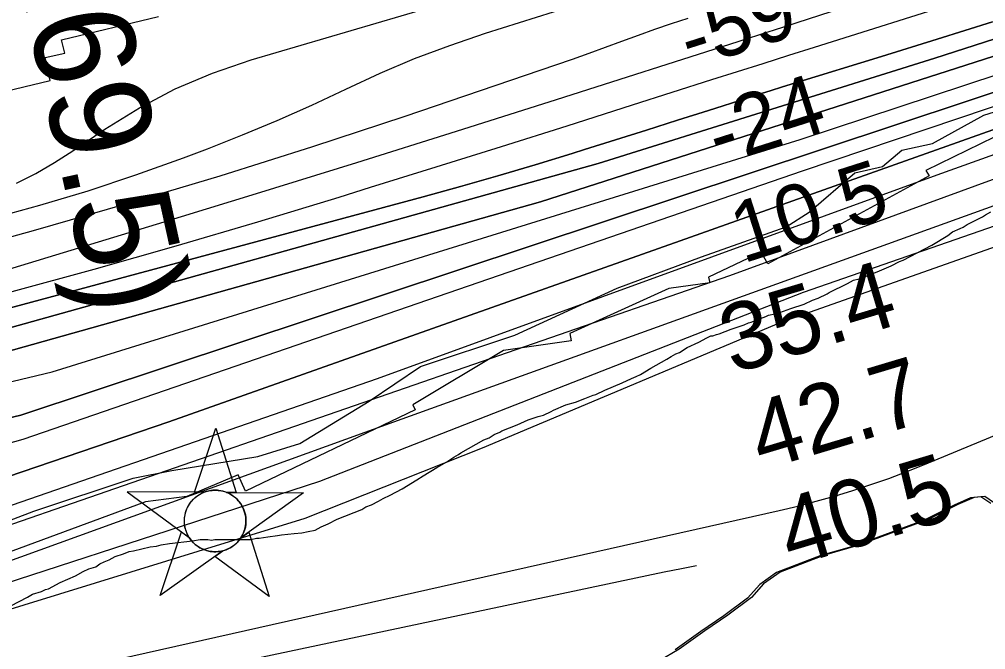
# Model space of a CAD drawing. Extents: x 3219052 to 3256913, y 800770 to 826146.
# Drawn here: x 3245682 to 3246641, y 812321 to 812947 of the extents above; entities that cross this region are included whole.
import ezdxf

# ---------------------------------------------------------------- set-up
doc = ezdxf.new("R2010")
doc.units = 0
for name, color, linetype in [('V-CHAN-NAID', 7, 'Continuous'), ('V-RIVR-EDGE', 7, 'Continuous'), ('V-RIVR-RANG', 7, 'Continuous'), ('V-RRAP-RVMT', 7, 'Continuous'), ('V-SITE-VEGE', 7, 'Continuous'), ('V-TOPO-DPTH', 7, 'Continuous'), ('V-TOPO-MAJR', 7, 'Continuous'), ('V-TOPO-MINR', 7, 'Continuous'), ('V-TOPO-SHOR', 7, 'Continuous'), ('V-TOPO-WATR', 7, 'Continuous')]:
    doc.layers.add(name, color=color, linetype=linetype)

msp = doc.modelspace()

# ---------------------------------------------------------------- linework, layer by layer
at = {"layer": 'V-CHAN-NAID'}
for points in [[(3245865.86, 812477.54), (3245856.27, 812477.61), (3245877.4, 812541.09), (3245897.62, 812477.32), (3245888.04, 812477.38), (3245886.46, 812477.96), (3245884.36, 812478.58), (3245882.32, 812479.03), (3245880.29, 812479.34), (3245879.12, 812479.46), (3245877.59, 812479.54), (3245875.86, 812479.53), (3245874.49, 812479.46), (3245872.59, 812479.26), (3245871.22, 812479.04), (3245869.44, 812478.66), (3245867.91, 812478.24), (3245866.88, 812477.91)], [(3245865.86, 812477.54), (3245789.37, 812478.08), (3245850.93, 812432.68), (3245849.82, 812434.59), (3245849.01, 812436.22), (3245848.19, 812438.19), (3245847.49, 812440.24), (3245847.12, 812441.57), (3245846.76, 812443.19), (3245846.52, 812444.64), (3245846.33, 812446.24), (3245846.22, 812447.97), (3245846.21, 812449.55), (3245846.32, 812451.63), (3245846.5, 812453.24), (3245846.89, 812455.45), (3245847.37, 812457.37), (3245847.98, 812459.26), (3245848.63, 812460.94), (3245849.36, 812462.52), (3245850.17, 812464.06), (3245851.23, 812465.8), (3245852.26, 812467.27), (3245853.26, 812468.54), (3245854.27, 812469.68), (3245855.58, 812471.02), (3245856.63, 812471.98), (3245858.34, 812473.38), (3245859.56, 812474.25), (3245861.24, 812475.32), (3245862.97, 812476.27), (3245864.42, 812476.95)], [(3245888.04, 812477.38), (3245964.53, 812476.84), (3245902.32, 812432.32), (3245903.23, 812433.81), (3245904.21, 812435.66), (3245904.93, 812437.24), (3245905.67, 812439.2), (3245906.21, 812440.98), (3245906.61, 812442.62), (3245906.97, 812444.63), (3245907.16, 812446.2), (3245907.28, 812448.41), (3245907.25, 812450.47), (3245907.06, 812452.69), (3245906.8, 812454.45), (3245906.31, 812456.68), (3245905.67, 812458.82), (3245904.92, 812460.8), (3245904.27, 812462.25), (3245903.26, 812464.16), (3245902.2, 812465.88), (3245900.98, 812467.59), (3245899.72, 812469.12), (3245898.45, 812470.49), (3245896.82, 812472.02), (3245895.08, 812473.43), (3245893.39, 812474.61), (3245891.51, 812475.74), (3245890.04, 812476.5)], [(3245884.29, 812419.41), (3245822.09, 812374.89), (3245843.22, 812438.37), (3245850.93, 812432.68), (3245851.57, 812431.72), (3245852.95, 812429.86), (3245854.16, 812428.45), (3245855.63, 812426.94), (3245857.02, 812425.69), (3245858.47, 812424.54), (3245859.88, 812423.55), (3245861.55, 812422.51), (3245863.27, 812421.6), (3245865.06, 812420.79), (3245866.5, 812420.23), (3245868.13, 812419.71), (3245870.36, 812419.14), (3245871.89, 812418.85), (3245873.92, 812418.6), (3245875.45, 812418.49), (3245877.31, 812418.47), (3245879, 812418.55), (3245880.71, 812418.73), (3245882.62, 812419.04)], [(3245902.32, 812432.32), (3245910.12, 812437.9), (3245930.34, 812374.12), (3245876.5, 812413.83), (3245884.29, 812419.41), (3245885.96, 812419.89), (3245887.57, 812420.45), (3245889.73, 812421.36), (3245891.46, 812422.25), (3245893.33, 812423.36), (3245895.07, 812424.57), (3245896.62, 812425.82), (3245897.91, 812426.99), (3245899.29, 812428.41), (3245900.5, 812429.81), (3245901.62, 812431.28)]]:
    msp.add_lwpolyline(points, close=True, dxfattribs=at)
msp.add_circle((3245876.75, 812449.01), 30.54, dxfattribs=at)
at = {"layer": 'V-RIVR-EDGE'}
msp.add_lwpolyline([(3245637.06, 812435.8), (3245696.67, 812458.69), (3245795.42, 812491.48), (3245833.69, 812499.21), (3245918.93, 812512.91), (3245960.69, 812525.84), (3246029.47, 812567.84), (3246080.41, 812602.49), (3246173.95, 812633.55), (3246275.78, 812680.25), (3246359.31, 812711.34), (3246443.28, 812741.12), (3246466.35, 812755.41), (3246511.65, 812794.42), (3246539.06, 812800.87), (3246558.22, 812816.91), (3246588.67, 812823.79), (3246639.59, 812851.91), (3246671.35, 812861.83)], dxfattribs=at)
at = {"layer": 'V-RRAP-RVMT'}
for p, q in [((3245724.38, 812926.53), (3245820.58, 812949.59)), ((3245727.58, 812913.27), (3245724.38, 812926.53)), ((3245707.99, 812909.07), (3245727.58, 812913.27)), ((3245712.95, 812886.07), (3245707.99, 812909.07)), ((3245586.96, 812856.16), (3245712.95, 812886.07)), ((3246765.81, 812886.93), (3246582.07, 812796.97)), ((3246585.21, 812791.45), (3246425.28, 812704.33)), ((3246582.07, 812796.97), (3246585.21, 812791.45)), ((3246418.43, 812715.96), (3246366.25, 812691.06)), ((3246425.28, 812704.33), (3246418.43, 812715.96)), ((3246366.25, 812691.06), (3246367.48, 812685.36)), ((3246326.79, 812679.79), (3246228.81, 812635.24)), ((3246367.48, 812685.36), (3246326.79, 812679.79)), ((3246228.81, 812635.24), (3246230, 812627.81)), ((3246230, 812627.81), (3246162.86, 812618.23)), ((3246162.86, 812618.23), (3246072.96, 812564.41)), ((3246072.96, 812564.41), (3246075.13, 812559.44)), ((3246075.13, 812559.44), (3245906.86, 812478.61)), ((3245899.4, 812494.75), (3245848.7, 812473.39)), ((3245906.86, 812478.61), (3245899.4, 812494.75)), ((3245807.45, 812468.12), (3245585.89, 812386.08)), ((3245848.7, 812473.39), (3245807.45, 812468.12))]:
    msp.add_line(p, q, dxfattribs=at)
at = {"layer": 'V-SITE-VEGE'}
for points in [[(3246212.34, 812558.89), (3246224.79, 812564.36), (3246234.46, 812567.08), (3246243.45, 812570.49), (3246251.74, 812573.9), (3246254.51, 812574.58), (3246263.5, 812578.68), (3246280.78, 812586.19), (3246289.77, 812590.29), (3246294.61, 812592.34), (3246298.76, 812594.39), (3246309.14, 812600.56), (3246325.05, 812609.46), (3246329.2, 812612.2), (3246334.04, 812614.94), (3246337.5, 812616.31), (3246345.11, 812621.1), (3246356.87, 812626.57), (3246364.48, 812630.68), (3246368.63, 812632.73), (3246370.7, 812632.72), (3246374.15, 812634.09), (3246376.92, 812634.77), (3246388.67, 812639.54), (3246395.58, 812641.58), (3246401.8, 812643.62), (3246405.95, 812645.68), (3246408.71, 812646.35), (3246413.55, 812648.4), (3246423.23, 812651.81), (3246425.99, 812653.18), (3246432.21, 812654.53), (3246434.28, 812654.52), (3246437.05, 812655.89), (3246448.11, 812659.98), (3246461.24, 812664.07), (3246469.54, 812668.17), (3246475.07, 812670.21), (3246484.06, 812674.32), (3246486.13, 812675.69), (3246504.11, 812684.58), (3246510.34, 812688), (3246515.87, 812689.36), (3246533.84, 812696.18), (3246542.83, 812700.28), (3246547.67, 812702.33), (3246555.97, 812706.43), (3246559.42, 812707.8), (3246587.78, 812722.85), (3246603.7, 812732.45), (3246608.54, 812735.87), (3246616.15, 812739.29), (3246618.92, 812740.66), (3246623.07, 812743.4), (3246638.28, 812750.92), (3246641.05, 812752.98), (3246646.59, 812755.72)], [(3245665.61, 812360.49), (3245690.51, 812373.49), (3245695.35, 812376.23), (3245704.33, 812378.95), (3245708.48, 812381), (3245711.25, 812381.68), (3245723.01, 812387.84), (3245738.22, 812394.67), (3245745.83, 812398.78), (3245751.36, 812401.52), (3245758.27, 812403.56), (3245762.42, 812406.3), (3245766.57, 812408.35), (3245771.41, 812410.4), (3245777.64, 812413.82), (3245785.93, 812416.55), (3245791.46, 812418.59), (3245795.6, 812419.26), (3245812.18, 812423.33), (3245818.4, 812423.99), (3245823.23, 812425.35), (3245831.52, 812426.7), (3245854.31, 812429.35), (3245861.9, 812430.7), (3245869.49, 812430.67), (3245872.94, 812429.96), (3245876.4, 812430.64), (3245912.28, 812430.48), (3245917.81, 812431.83), (3245920.56, 812431.82), (3245928.85, 812433.17), (3245938.52, 812434.51), (3245942.66, 812435.18), (3245955.09, 812436.5), (3245962.68, 812437.16), (3245968.9, 812438.51), (3245975.81, 812439.86), (3245982.04, 812443.28), (3245988.95, 812446.01), (3245997.94, 812450.81), (3246022.14, 812460.36), (3246026.29, 812463.1), (3246031.82, 812465.15), (3246038.73, 812468.57), (3246043.58, 812471.31), (3246050.49, 812474.73), (3246062.25, 812480.88), (3246076.78, 812489.79), (3246083.01, 812493.9), (3246096.85, 812502.12), (3246106.53, 812507.6), (3246113.46, 812512.4), (3246118.3, 812515.14), (3246120.37, 812516.51), (3246143.2, 812529.52), (3246148.73, 812531.57), (3246153.58, 812535), (3246159.11, 812537.04), (3246161.19, 812538.41), (3246176.39, 812544.56), (3246187.46, 812549.34), (3246197.13, 812552.75), (3246202.66, 812554.1), (3246210.27, 812557.52), (3246212.34, 812558.89)], [(3246646.38, 812466.27), (3246636.55, 812472.89), (3246626.22, 812472), (3246609.99, 812464.79), (3246580.35, 812449.9), (3246510.52, 812424.15), (3246477.61, 812414.67), (3246433.64, 812397.73), (3246417.16, 812386.07), (3246405.12, 812372.5), (3246381.58, 812355), (3246358.74, 812339.38), (3246333.31, 812321.18)]]:
    msp.add_lwpolyline(points, dxfattribs=at)
at = {"layer": 'V-TOPO-DPTH'}
for points in [[(3244461.31, 812348.02), (3244672.2, 812393.03), (3245187.63, 812502.17), (3245531.26, 812578.12), (3246199.46, 812765.81), (3247108.74, 813058.18), (3247323.54, 813136.66), (3247567, 813246.12), (3248053.94, 813469.8), (3248493.17, 813705.47), (3248645.94, 813781.64), (3248765.28, 813826.82), (3249044.49, 813902.84), (3249505.08, 814038.29), (3249934.66, 814178.54), (3250206.74, 814276.04), (3250726.97, 814409.03), (3251039.57, 814477.85), (3251268.66, 814539.61), (3251380.82, 814565.72), (3251524.03, 814622.81), (3251845.34, 814746.74)], [(3251845.34, 814746.74), (3251524.03, 814622.81), (3251380.82, 814565.72), (3251268.66, 814539.61), (3251039.57, 814477.85), (3250726.97, 814409.03), (3250206.74, 814276.04), (3249934.66, 814178.54), (3249505.08, 814038.29), (3249044.49, 813902.84), (3248765.28, 813826.82), (3248645.94, 813781.64), (3248493.17, 813705.47), (3248053.94, 813469.8), (3247567, 813246.12), (3247323.54, 813136.66), (3247108.74, 813058.18), (3246199.46, 812765.81), (3245531.26, 812578.12), (3245187.63, 812502.17), (3244672.2, 812393.03), (3244461.31, 812348.02)], [(3251910.79, 814712.2), (3251361.68, 814520.42), (3250960.78, 814420.68), (3250495.46, 814321.03), (3250400, 814297.28), (3250232.95, 814252.15), (3249684.04, 814069.09), (3249380.95, 813971.63), (3248913.21, 813845.74), (3248681.72, 813772.05), (3248638.75, 813753.02), (3248524.18, 813698.28), (3248400.05, 813634.01), (3248089.71, 813457.83), (3247896.36, 813367.4), (3247402.27, 813143.73), (3246986.98, 812986.76), (3245683.91, 812554.08), (3245211.42, 812442.5), (3244705.54, 812342.9), (3244543.28, 812309.69), (3244411.53, 812296.45)], [(3244411.53, 812296.45), (3244543.28, 812309.69), (3244705.54, 812342.9), (3245211.42, 812442.5), (3245683.91, 812554.08), (3246986.98, 812986.76), (3247402.27, 813143.73), (3247896.36, 813367.4), (3248089.71, 813457.83), (3248400.05, 813634.01), (3248524.18, 813698.28), (3248638.75, 813753.02), (3248681.72, 813772.05), (3248913.21, 813845.74), (3249380.95, 813971.63), (3249684.04, 814069.09), (3250232.95, 814252.15), (3250400, 814297.28), (3250495.46, 814321.03), (3250960.78, 814420.68), (3251361.68, 814520.42), (3251910.79, 814712.2)], [(3251911.71, 814640.06), (3251642.25, 814570.69), (3251054.67, 814406.53), (3250381.84, 814267.68), (3250060.41, 814168.1), (3249377.34, 813943.96), (3248714.44, 813759.91), (3248412.98, 813620.14), (3248056.14, 813410.24), (3247845.12, 813310.39), (3247136.76, 813011.03), (3246338.12, 812726.95), (3245830.8, 812547.54), (3245509.34, 812437.93), (3244736.13, 812294.3), (3244058.36, 812185.57), (3243701.95, 812146.3), (3243345.54, 812107.03), (3242667.89, 812048.49), (3242321.51, 812009.2), (3241985.1, 811939.77), (3241608.61, 811900.55), (3241432.84, 811850.8), (3241271.09, 811842.69)], [(3241271.09, 811842.69), (3241432.84, 811850.8), (3241608.61, 811900.55), (3241985.1, 811939.77), (3242321.51, 812009.2), (3242667.89, 812048.49), (3243345.54, 812107.03), (3243701.95, 812146.3), (3244058.36, 812185.57), (3244736.13, 812294.3), (3245509.34, 812437.93), (3245830.8, 812547.54), (3246338.12, 812726.95), (3247136.76, 813011.03), (3247845.12, 813310.39), (3248056.14, 813410.24), (3248412.98, 813620.14), (3248714.44, 813759.91), (3249377.34, 813943.96), (3250060.41, 814168.1), (3250381.84, 814267.68), (3251054.67, 814406.53), (3251642.25, 814570.69), (3251911.71, 814640.06)], [(3244480.86, 812409.22), (3245020.63, 812497.6), (3245576.63, 812613.85), (3246256.76, 812803.91), (3246590.87, 812908.49), (3247194.67, 813103.41), (3247304.46, 813143.84), (3247433.35, 813198.56), (3247753.2, 813348.48), (3248073.05, 813498.41), (3248536.16, 813741.21), (3248657.9, 813803.09), (3248803.48, 813853.02), (3248944.27, 813888.64), (3249166.22, 813955.18), (3249292.7, 813988.43), (3249521.8, 814059.74), (3250159.03, 814280.86), (3250268.82, 814321.29), (3250631.55, 814413.91), (3251027.68, 814513.65), (3251170.86, 814549.27), (3251280.8, 814581.07)], [(3250594.33, 814436.21), (3250606.55, 814407.53), (3250268.82, 814321.29), (3250159.03, 814280.86), (3249521.8, 814059.74), (3249292.7, 813988.43), (3249166.22, 813955.18), (3248944.27, 813888.64), (3248803.48, 813853.02), (3248657.9, 813803.09), (3248536.16, 813741.21), (3248073.05, 813498.41), (3247753.2, 813348.48), (3247433.35, 813198.56), (3247304.46, 813143.84), (3247194.67, 813103.41), (3246590.87, 812908.49), (3246256.76, 812803.91), (3245576.63, 812613.85), (3245020.63, 812497.6), (3244480.86, 812409.22)], [(3249238.79, 813862.63), (3248739.3, 813717.72), (3248536.14, 813612.68), (3248337.03, 813503.57), (3247922.56, 813277.26), (3247268.58, 813015.01), (3246387.2, 812692.44), (3245607.41, 812422.38), (3245518.04, 812386.07), (3244685.8, 812237.93), (3244555.87, 812209.83), (3244385.31, 812157.48), (3244247.25, 812121.29), (3244092.98, 812093.25), (3243605.93, 812057.92), (3242802.24, 811970.6), (3242404.46, 811930.99), (3242270.53, 811923.2), (3242120.28, 811878.92), (3241556.04, 811807.24), (3241263.64, 811789.3)], [(3245528.23, 812621.46), (3246083.13, 812770.7), (3246120.29, 812780.94), (3246157.37, 812791.5), (3246194.31, 812802.51), (3246231.16, 812813.84), (3246243.2, 812817.62), (3246273.96, 812827.3), (3246304.71, 812837.01), (3246335.45, 812846.76), (3246366.18, 812856.53), (3246403.53, 812868.43), (3246415.58, 812872.25), (3246427.64, 812876.05), (3246439.72, 812879.81), (3246451.8, 812883.54), (3246537.96, 812910.05), (3246593.1, 812927.11), (3246648.2, 812944.29)], [(3246648.2, 812944.29), (3246593.1, 812927.11), (3246537.96, 812910.05), (3246451.8, 812883.54), (3246439.72, 812879.81), (3246427.64, 812876.05), (3246415.58, 812872.25), (3246403.53, 812868.43), (3246366.18, 812856.53), (3246335.45, 812846.76), (3246304.71, 812837.01), (3246273.96, 812827.3), (3246243.2, 812817.62), (3246231.16, 812813.84), (3246194.31, 812802.51), (3246157.37, 812791.5), (3246120.29, 812780.94), (3246083.13, 812770.7), (3245528.23, 812621.46)]]:
    msp.add_lwpolyline(points, dxfattribs=at)
at = {"layer": 'V-TOPO-MAJR'}
for points in [[(3244166.45, 812011.64), (3244303.88, 812029.39), (3244555.08, 812139.17), (3244715.79, 812183.94), (3244841.3, 812203.71), (3245514.05, 812312.45), (3245966.06, 812451.85), (3246141.89, 812521.68), (3246438.29, 812646.41), (3246664.32, 812726.14), (3247241.95, 812930.48), (3247578.5, 813055.11), (3248151.26, 813314.65), (3248578.43, 813554.49), (3248759.38, 813669.47), (3248859.84, 813704.35), (3249095.82, 813748.93)], [(3245675.22, 812676.81), (3245756.67, 812699.09), (3245837.94, 812722.02), (3245918.93, 812745.93), (3245999.73, 812770.5), (3246031.02, 812780.22), (3246096.01, 812800.49), (3246160.97, 812820.85), (3246225.88, 812841.35), (3246290.77, 812861.95), (3246369.62, 812887.07), (3246395.06, 812895.17), (3246420.5, 812903.24), (3246445.95, 812911.3), (3246471.4, 812919.34), (3246769.81, 813013.45)]]:
    msp.add_lwpolyline(points, dxfattribs=at)
at = {"layer": 'V-TOPO-MINR'}
for points in [[(3244500.82, 812330.44), (3245297.37, 812497.28), (3245714.97, 812596.99), (3246457.18, 812827.53), (3247146.9, 813055.75), (3247395.12, 813150.89), (3248061.08, 813455.48), (3248469.29, 813681.64), (3248645.93, 813772.09), (3248946.64, 813867.17), (3249385.74, 813988.33), (3249991.92, 814183.25), (3250206.72, 814259.34), (3250505.02, 814337.72), (3250972.73, 814444.53), (3251251.93, 814513.39), (3251373.64, 814541.87), (3251392.73, 814551.39), (3251504.91, 814596.59), (3251815.18, 814710.74), (3251925.33, 814749.51)], [(3251845.34, 814746.74), (3251524.03, 814622.81), (3251380.82, 814565.72), (3251268.66, 814539.61), (3251039.57, 814477.85), (3250726.97, 814409.03), (3250206.74, 814276.04), (3249934.66, 814178.54), (3249505.08, 814038.29), (3249044.49, 813902.84), (3248765.28, 813826.82), (3248645.94, 813781.64), (3248493.17, 813705.47), (3248053.94, 813469.8), (3247567, 813246.12), (3247323.54, 813136.66), (3247108.74, 813058.18), (3246199.46, 812765.81), (3245531.26, 812578.12), (3245187.63, 812502.17), (3244672.2, 812393.03), (3244461.31, 812348.02)], [(3251910.79, 814712.2), (3251361.68, 814520.42), (3250960.78, 814420.68), (3250495.46, 814321.03), (3250400, 814297.28), (3250232.95, 814252.15), (3249684.04, 814069.09), (3249380.95, 813971.63), (3248913.21, 813845.74), (3248681.72, 813772.05), (3248638.75, 813753.02), (3248524.18, 813698.28), (3248400.05, 813634.01), (3248089.71, 813457.83), (3247896.36, 813367.4), (3247402.27, 813143.73), (3246986.98, 812986.76), (3245683.91, 812554.08), (3245211.42, 812442.5), (3244705.54, 812342.9), (3244543.28, 812309.69), (3244411.53, 812296.45)], [(3244430.04, 812277.26), (3245464.33, 812468.45), (3245686.27, 812530.22), (3246459.53, 812796.52), (3246798.43, 812910.63), (3247001.29, 812979.58), (3247257.86, 813075.31), (3247441.64, 813150.24), (3247933.34, 813366.76), (3248063.43, 813431.02), (3248265.15, 813545.3), (3248425.1, 813638.16), (3248632.77, 813736.92), (3248707.96, 813770.23), (3248902.45, 813826.07), (3249360.65, 813951.97), (3249879.73, 814124.33), (3250067.07, 814184.95), (3250390.45, 814285.96), (3251177.92, 814459.2), (3251405.82, 814522.15), (3251520.37, 814559), (3251776.92, 814638.02), (3251933.19, 814689.13)], [(3244480.86, 812409.22), (3245020.63, 812497.6), (3245576.63, 812613.85), (3246256.76, 812803.91), (3246590.87, 812908.49), (3247194.67, 813103.41), (3247304.46, 813143.84), (3247433.35, 813198.56), (3247753.2, 813348.48), (3248073.05, 813498.41), (3248536.16, 813741.21), (3248657.9, 813803.09), (3248803.48, 813853.02), (3248944.27, 813888.64), (3249166.22, 813955.18), (3249292.7, 813988.43), (3249521.8, 814059.74), (3250159.03, 814280.86), (3250268.82, 814321.29), (3250631.55, 814413.91), (3251027.68, 814513.65), (3251170.86, 814549.27), (3251280.8, 814581.07)], [(3249238.79, 813862.63), (3248739.3, 813717.72), (3248536.14, 813612.68), (3248337.03, 813503.57), (3247922.56, 813277.26), (3247268.58, 813015.01), (3246387.2, 812692.44), (3245607.41, 812422.38), (3245518.04, 812386.07), (3244685.8, 812237.93), (3244555.87, 812209.83), (3244385.31, 812157.48), (3244247.25, 812121.29), (3244092.98, 812093.25), (3243605.93, 812057.92), (3242802.24, 811970.6), (3242404.46, 811930.99), (3242270.53, 811923.2), (3242120.28, 811878.92), (3241556.04, 811807.24), (3241263.64, 811789.3)], [(3241267.59, 811817.64), (3241474.26, 811828.91), (3241639.98, 811872.08), (3242049.75, 811914.65), (3242314.31, 811980.82), (3242622.38, 812014.92), (3244014.42, 812145.13), (3244552.15, 812233.87), (3245177.11, 812348.55), (3245546.28, 812420.27), (3246037.72, 812590.48), (3246593.17, 812792.49), (3246866.52, 812890.6), (3247544.15, 813156.22), (3248029.89, 813367.12), (3248297.56, 813517.54), (3248504.14, 813636.16), (3248716.49, 813734.42), (3249155.53, 813864.08)], [(3241257.84, 811747.74), (3241275.53, 811748.14), (3242133.24, 811848.01), (3242284.41, 811877.85), (3242794.51, 811944.58), (3243659.76, 812036.88), (3244192.47, 812080.89), (3244434.39, 812148.28), (3244695.21, 812223.18), (3245205.37, 812308.8), (3245549.25, 812364.61), (3246025.62, 812537.19), (3246536.02, 812721.02), (3247356.44, 813017.4), (3247730.75, 813160.02), (3248056.02, 813329.19), (3248226.21, 813415.65), (3248490.97, 813554.76), (3248759.54, 813705.19), (3249205.56, 813824.96)], [(3249186.6, 813794.79), (3248837.09, 813715.92), (3248756.7, 813689.35), (3248627.41, 813612.21), (3248183.09, 813361.81), (3248007.89, 813281.92), (3247723.16, 813144.93), (3247295.91, 812979.78), (3247137.1, 812915.96), (3246698.54, 812758.39), (3246460.36, 812675.88), (3245980.17, 812488.2), (3245530.3, 812341.99), (3244725.4, 812211.78), (3244566.63, 812163.06), (3244290.66, 812069.31), (3244150.83, 812043.22), (3243791.89, 812006.33), (3243512.28, 811973.03)], [(3245679.64, 812784.42), (3245698.77, 812794.01), (3245717.27, 812804.74), (3245735.36, 812816.25), (3245767.1, 812837.84), (3245801.57, 812858.99), (3245837.1, 812877.88), (3245874.24, 812893.37), (3245912.46, 812906.6), (3246383.71, 813045.35), (3247109.98, 813313.67), (3247131.04, 813321.94), (3247151.86, 813330.74), (3247172.32, 813340.37), (3247192.53, 813350.54), (3247356.18, 813437.01), (3247390.21, 813456.42), (3247423.31, 813477.22)], [(3245491.35, 812643.9), (3245818.58, 812743.67), (3245917.91, 812774.16), (3246017.16, 812804.91), (3246116.29, 812836.03), (3246215.34, 812867.41), (3246395.72, 812924.93), (3246404.52, 812927.74), (3246413.32, 812930.56), (3246422.12, 812933.4), (3246430.91, 812936.25), (3247019.12, 813127.04)], [(3245654.32, 812749.1), (3245702.64, 812762.36), (3245750.62, 812776.66), (3245798.11, 812792.53), (3245845.27, 812809.45), (3245869.03, 812818.41), (3245903.85, 812832.12), (3245938.4, 812846.46), (3245972.53, 812861.78), (3246006.38, 812877.73), (3246040.33, 812893.39), (3246074.69, 812908.02), (3246109.68, 812921.1), (3246145.08, 812933.14), (3246330.71, 812991.68), (3246361.63, 813001.35), (3246392.58, 813010.91), (3246423.57, 813020.32), (3246454.6, 813029.63), (3246772.28, 813124.06)], [(3245547.94, 812696.35), (3245696.55, 812737.48), (3245789.28, 812764), (3245881.68, 812791.58), (3245973.6, 812820.74), (3246065.19, 812850.95), (3246214.96, 812901.79), (3246231.39, 812907.46), (3246247.79, 812913.25), (3246264.11, 812919.21), (3246280.4, 812925.29), (3246296.71, 812931.31), (3246313.08, 812937.15), (3246329.55, 812942.71), (3246346.08, 812948.08)], [(3246648.2, 812944.29), (3246593.1, 812927.11), (3246537.96, 812910.05), (3246451.8, 812883.54), (3246439.72, 812879.81), (3246427.64, 812876.05), (3246415.58, 812872.25), (3246403.53, 812868.43), (3246366.18, 812856.53), (3246335.45, 812846.76), (3246304.71, 812837.01), (3246273.96, 812827.3), (3246243.2, 812817.62), (3246231.16, 812813.84), (3246194.31, 812802.51), (3246157.37, 812791.5), (3246120.29, 812780.94), (3246083.13, 812770.7), (3245528.23, 812621.46)], [(3245739.19, 812302.64), (3246436.55, 812459.44), (3246454.95, 812463.82), (3246473.26, 812468.51), (3246491.45, 812473.67), (3246509.56, 812479.14), (3246527.52, 812485.07), (3246545.37, 812491.31), (3246563.05, 812498.01), (3246580.62, 812505.02), (3247291.61, 812799.56)], [(3244976.74, 812017.54), (3244972.42, 812020.89), (3244968.77, 812025.87), (3244967.06, 812030.94), (3244968.25, 812036.15), (3244971.37, 812041.47), (3245005.87, 812073.15), (3245030.22, 812092.27), (3245056.03, 812108.65), (3245084.04, 812120.89), (3245113.51, 812130.39), (3245474.83, 812216.73), (3245517.38, 812226.72), (3245559.98, 812236.49), (3245602.65, 812245.94), (3245645.38, 812255.16), (3246322.42, 812398.53), (3246339.59, 812401.95), (3246354.55, 812404.69)]]:
    msp.add_lwpolyline(points, dxfattribs=at)
at = {"layer": 'V-TOPO-SHOR'}
msp.add_lwpolyline([(3246650.25, 812466.7), (3246640.42, 812473.32), (3246630.08, 812472.43), (3246613.85, 812465.22), (3246584.21, 812450.33), (3246514.38, 812424.58), (3246481.48, 812415.1), (3246437.51, 812398.16), (3246421.02, 812386.5), (3246408.99, 812372.94), (3246385.44, 812355.43), (3246362.6, 812339.81), (3246337.17, 812321.61), (3246296.69, 812298.08)], dxfattribs=at)
at = {"layer": 'V-TOPO-WATR'}
msp.add_lwpolyline([(3251911.71, 814640.06), (3251642.25, 814570.69), (3251054.67, 814406.53), (3250381.84, 814267.68), (3250060.41, 814168.1), (3249377.34, 813943.96), (3248714.44, 813759.91), (3248412.98, 813620.14), (3248056.14, 813410.24), (3247845.12, 813310.39), (3247136.76, 813011.03), (3246338.12, 812726.95), (3245830.8, 812547.54), (3245509.34, 812437.93), (3244736.13, 812294.3), (3244058.36, 812185.57), (3243701.95, 812146.3), (3243345.54, 812107.03), (3242667.89, 812048.49), (3242321.51, 812009.2), (3241985.1, 811939.77), (3241608.61, 811900.55), (3241432.84, 811850.8), (3241271.09, 811842.69)], dxfattribs=at)

# ---------------------------------------------------------------- texts
at = {"layer": 'V-CHAN-NAID'}
msp.add_text('RED STORE (269.5)', height=100, rotation=282.41429, dxfattribs=at).set_placement((3245489.13, 813861.35))
at = {"layer": 'V-RIVR-RANG'}
for s, height, rotation, p in [('-59', 60, 17.71875, (3246348.1, 812897.61)), ('-24', 60, 17.71875, (3246376.15, 812801.61)), ('10.5', 60, 17.71875, (3246400.39, 812704.39)), ('35.4', 67, 16.68833, (3246390.16, 812594.73)), ('42.7', 67, 16.68833, (3246419.12, 812499.01)), ('40.5', 67, 16.68833, (3246448.08, 812403.3))]:
    msp.add_text(s, height=height, rotation=rotation, dxfattribs=at).set_placement(p)

doc.saveas('drawing.dxf')
